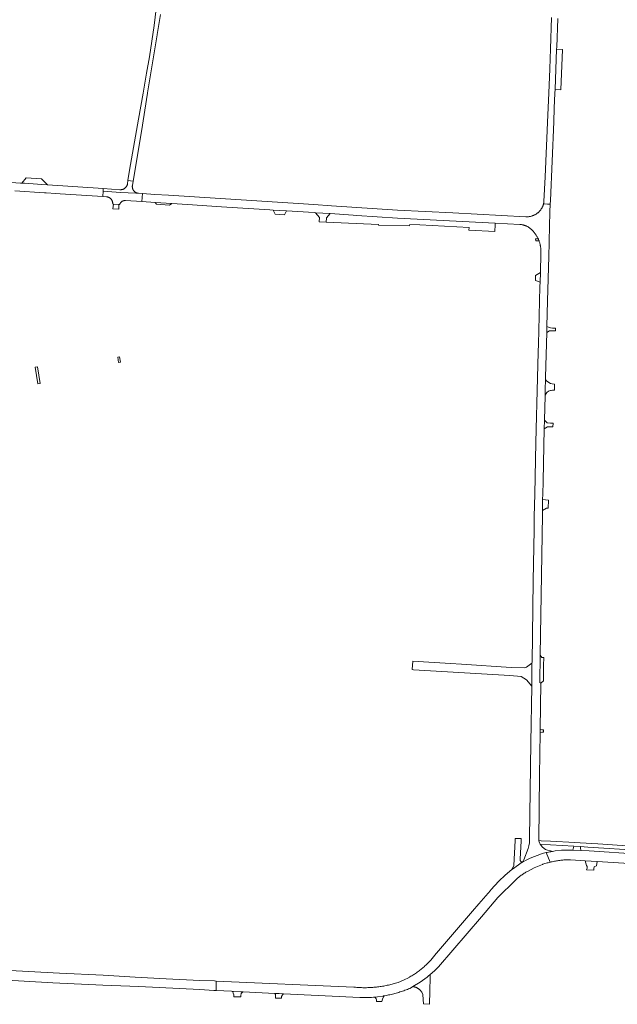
# Model space of a CAD drawing. Extents: x 146402 to 164798, y 455483 to 464134.
# Tile 345 of 575: x 156700 to 157038, y 460985 to 461541. Entities that reach past the tile are written whole.
import ezdxf

# ---------------------------------------------------------------- set-up
doc = ezdxf.new("R2010")
doc.units = 0
doc.header["$LTSCALE"] = 0.2
for name, color, linetype, lineweight in [('B-XX-VH-VERHARDING_ASFALT-GV', 252, 'CONTINUOUS', 18), ('B-XX-VH-VERHARDING_BETONSTRAATSTEEN-GV', 252, 'CONTINUOUS', 18), ('B-XX-VH-VERHARDING_FUNDERING_ZAND-GV', 252, 'CONTINUOUS', 18), ('B-XX-VH-VERHARDING_STRAATBAKSTEEN-GV', 252, 'CONTINUOUS', 18), ('B-XX-VH-VERHARDING_TEGEL-GV', 252, 'CONTINUOUS', 18)]:
    doc.layers.add(name, color=color, linetype=linetype, lineweight=lineweight)

msp = doc.modelspace()

# ---------------------------------------------------------------- linework, layer by layer
at = {"layer": 'B-XX-VH-VERHARDING_ASFALT-GV'}
msp.add_lwpolyline([(156777.13, 461547.683), (156776.061, 461538.19), (156773.292, 461520.533), (156771.723, 461511.182), (156769.744, 461500), (156767.074, 461485.234), (156762.097, 461456.43), (156761.182, 461450.487), (156764.113, 461450.061), (156768.82, 461478.268), (156772.218, 461499.875), (156772.239, 461500), (156772.26, 461500.125), (156777.703, 461532.868), (156777.724, 461532.993), (156778.74, 461538.672), (156779.558, 461544.383)], dxfattribs=at)
at = {"layer": 'B-XX-VH-VERHARDING_BETONSTRAATSTEEN-GV'}
for points in [[(157000.618, 461542.786), (157000, 461525.004), (156999.609, 461513.753), (156999.012, 461500), (156998.476, 461487.661), (156996.992, 461452.577), (156996.333, 461438.575), (156996.296, 461438.299), (156996.25, 461438.023), (156996.197, 461437.75), (156996.136, 461437.478), (156996.08, 461437.258), (156998.256, 461437.176), (156999.915, 461437.113), (157000, 461439.131), (157001.867, 461483.629), (157002.192, 461491.38), (157002.554, 461500), (157002.635, 461501.94), (157003.5, 461524.71), (157003.542, 461525.826), (157004.109, 461542.092)], [(156697.192, 461444.67), (156713.991, 461443.584), (156715.02, 461443.522), (156720.374, 461443.198), (156722.926, 461443.043), (156746.908, 461441.446), (156747.151, 461444.458), (156747.273, 461445.974), (156715.643, 461448.021), (156712.464, 461448.227), (156702.627, 461448.936), (156701.287, 461449.032), (156700.458, 461449.092), (156684.558, 461450.133)]]:
    msp.add_lwpolyline(points, dxfattribs=at)
for points in [[(157006.819, 461524.515), (157003.5, 461524.71), (157002.635, 461501.94), (157005.942, 461501.74)], [(156712.421, 461451.552), (156703.752, 461452.113), (156701.287, 461449.032), (156702.627, 461448.936), (156712.464, 461448.227), (156715.643, 461448.021)], [(156764.113, 461450.061), (156761.182, 461450.487), (156761.132, 461450.162), (156760.975, 461448.944), (156760.956, 461448.767), (156760.929, 461448.591), (156760.894, 461448.416), (156760.851, 461448.243), (156760.801, 461448.072), (156760.742, 461447.904), (156760.677, 461447.738), (156760.604, 461447.576), (156760.524, 461447.416), (156760.436, 461447.261), (156760.342, 461447.11), (156760.241, 461446.963), (156760.134, 461446.821), (156760.021, 461446.683), (156759.901, 461446.552), (156759.775, 461446.425), (156759.644, 461446.304), (156759.508, 461446.19), (156759.367, 461446.081), (156759.221, 461445.979), (156759.07, 461445.883), (156758.916, 461445.795), (156758.757, 461445.713), (156758.595, 461445.639), (156758.43, 461445.572), (156758.262, 461445.512), (156758.092, 461445.461), (156757.919, 461445.416), (156757.745, 461445.38), (156757.569, 461445.351), (156757.392, 461445.331), (156757.214, 461445.318), (156757.036, 461445.313), (156756.858, 461445.317), (156756.68, 461445.328), (156756.668, 461445.329), (156747.273, 461445.974), (156747.151, 461444.458), (156757.028, 461443.813), (156765.628, 461443.342), (156767, 461443.315), (156766.828, 461443.339), (156766.658, 461443.37), (156766.489, 461443.409), (156766.322, 461443.456), (156766.157, 461443.51), (156765.996, 461443.572), (156765.837, 461443.642), (156765.681, 461443.718), (156765.552, 461443.789), (156765.529, 461443.802), (156765.382, 461443.893), (156765.238, 461443.99), (156765.099, 461444.094), (156764.966, 461444.204), (156764.837, 461444.32), (156764.714, 461444.442), (156764.596, 461444.57), (156764.485, 461444.703), (156764.38, 461444.841), (156764.281, 461444.983), (156764.189, 461445.13), (156764.104, 461445.281), (156764.026, 461445.436), (156763.955, 461445.595), (156763.892, 461445.756), (156763.836, 461445.92), (156763.788, 461446.087), (156763.747, 461446.255), (156763.714, 461446.425), (156763.689, 461446.597), (156763.672, 461446.769), (156763.663, 461446.943), (156763.663, 461447.116), (156763.67, 461447.289), (156763.685, 461447.462), (156763.708, 461447.634), (156763.716, 461447.685)], [(156757.028, 461443.813), (156747.151, 461444.458), (156746.908, 461441.446), (156749.111, 461441.29), (156749.282, 461441.275), (156749.453, 461441.252), (156749.622, 461441.22), (156749.789, 461441.182), (156749.955, 461441.135), (156750.118, 461441.081), (156750.278, 461441.019), (156750.436, 461440.949), (156750.589, 461440.873), (156750.74, 461440.79), (156750.886, 461440.699), (156751.028, 461440.602), (156751.165, 461440.498), (156751.297, 461440.388), (156751.424, 461440.272), (156751.546, 461440.151), (156751.661, 461440.023), (156751.771, 461439.891), (156751.874, 461439.753), (156751.971, 461439.611), (156752.061, 461439.465), (156752.144, 461439.314), (156752.22, 461439.16), (156752.289, 461439.003), (156752.35, 461438.842), (156752.404, 461438.679), (156752.451, 461438.513), (156752.489, 461438.346), (156752.52, 461438.177), (156752.543, 461438.006), (156752.557, 461437.835), (156752.564, 461437.663), (156752.563, 461437.491), (156752.554, 461437.319), (156752.548, 461437.253), (156752.953, 461437.218), (156756.075, 461436.959), (156756.502, 461436.923), (156756.551, 461437.074), (156756.607, 461437.223), (156756.671, 461437.368), (156756.742, 461437.51), (156756.821, 461437.649), (156756.906, 461437.783), (156756.997, 461437.913), (156757.096, 461438.038), (156757.2, 461438.158), (156757.31, 461438.273), (156757.426, 461438.381), (156757.547, 461438.484), (156757.673, 461438.581), (156757.804, 461438.671), (156757.939, 461438.755), (156758.079, 461438.831), (156758.222, 461438.901), (156758.368, 461438.963), (156758.517, 461439.018), (156758.669, 461439.065), (156758.823, 461439.104), (156758.979, 461439.136), (156759.136, 461439.16), (156759.294, 461439.176), (156759.453, 461439.184), (156759.611, 461439.184), (156759.753, 461439.177), (156769.099, 461438.588), (156769.409, 461443.155), (156767.173, 461443.3), (156767, 461443.315), (156765.628, 461443.342)], [(156776.438, 461442.7), (156769.409, 461443.155), (156769.099, 461438.588), (156776.656, 461438.112), (156785.982, 461437.525), (156794.9, 461436.964), (156814.156, 461435.711), (156820.193, 461435.317), (156841.41, 461433.933), (156843.305, 461433.815), (156850.733, 461433.351), (156866.412, 461432.372), (156867.259, 461432.316), (156875.431, 461431.781), (156888.568, 461430.92), (156890.598, 461430.787), (156913.482, 461429.287), (156968.73, 461426.408), (156982.66, 461425.682), (156982.804, 461425.671), (156983.101, 461425.642), (156983.398, 461425.605), (156983.693, 461425.561), (156983.987, 461425.508), (156984.279, 461425.448), (156984.57, 461425.379), (156984.858, 461425.303), (156985.145, 461425.22), (156985.429, 461425.128), (156985.711, 461425.029), (156985.99, 461424.923), (156986.266, 461424.809), (156986.539, 461424.688), (156986.808, 461424.559), (156987.074, 461424.423), (156987.336, 461424.281), (156987.595, 461424.131), (156987.849, 461423.974), (156988.099, 461423.811), (156988.344, 461423.641), (156988.585, 461423.464), (156988.821, 461423.282), (156989.052, 461423.092), (156989.278, 461422.897), (156989.499, 461422.696), (156989.714, 461422.489), (156989.923, 461422.276), (156990.127, 461422.058), (156990.324, 461421.834), (156990.516, 461421.605), (156990.702, 461421.371), (156990.881, 461421.132), (156991.054, 461420.889), (156991.22, 461420.641), (156991.379, 461420.388), (156991.546, 461420.156), (156991.753, 461419.856), (156991.954, 461419.552), (156992.148, 461419.244), (156992.334, 461418.931), (156992.514, 461418.615), (156992.687, 461418.294), (156992.853, 461417.97), (156993.012, 461417.642), (156993.05, 461417.558), (156993.164, 461417.311), (156993.308, 461416.976), (156993.445, 461416.639), (156993.538, 461416.393), (156993.574, 461416.298), (156993.696, 461415.955), (156993.81, 461415.609), (156993.917, 461415.261), (156994.016, 461414.91), (156994.107, 461414.558), (156994.191, 461414.203), (156994.266, 461413.847), (156994.334, 461413.489), (156994.394, 461413.13), (156994.446, 461412.769), (156994.491, 461412.408), (156994.527, 461412.045), (156994.555, 461411.682), (156994.575, 461411.318), (156994.588, 461410.954), (156994.592, 461410.59), (156994.588, 461410.226), (156994.576, 461409.862), (156994.557, 461409.498), (156994.529, 461409.135), (156994.318, 461398.678), (156994.314, 461398.537), (156994.16, 461392.975), (156994.096, 461390.675), (156993.407, 461365.645), (156993.202, 461358.247), (156993.055, 461353.433), (156992.361, 461324.493), (156992.186, 461317.186), (156991.834, 461302.461), (156991.086, 461273.211), (156990.882, 461260.488), (156990.88, 461260.343), (156990.791, 461253.038), (156990.298, 461224.067), (156989.578, 461177.904), (156989.574, 461177.556), (156989.57, 461177.276), (156989.4, 461164.56), (156988.96, 461132.492), (156988.12, 461078.397), (156988.083, 461076.009), (156987.867, 461074.338), (156987.412, 461072.715), (156985.05, 461066.337), (156984.642, 461065.642), (156984.19, 461065.136), (156984.218, 461065.149), (156984.566, 461065.315), (156985.882, 461065.942), (156986.982, 461066.515), (156988.221, 461067.14), (156989.573, 461067.764), (156990.915, 461068.322), (156992.505, 461068.931), (156994.008, 461069.447), (156995.412, 461069.881), (156997.648, 461070.468), (156998.234, 461070.604), (156998.821, 461070.733), (156999.41, 461070.854), (157000, 461070.979), (157000.221, 461070.993), (157001.195, 461071.153), (157000, 461071.44), (156998.315, 461071.845), (156997.257, 461072.276), (156996.519, 461072.712), (156995.319, 461073.801), (156994.375, 461075.02), (156994.265, 461075.201), (156993.806, 461075.957), (156993.388, 461077.15), (156993.378, 461077.274), (156993.352, 461077.603), (156993.856, 461113.991), (156994.191, 461138.191), (156994.225, 461140.367), (156994.631, 461166.379), (156993.946, 461166.759), (156994.197, 461182.093), (156995.47, 461261.397), (156995.505, 461263.951), (156995.589, 461269.984), (156995.591, 461270.151), (156995.634, 461273.227), (156995.81, 461280.353), (156996.067, 461290.774), (156996.518, 461310.029), (156996.623, 461314.968), (156996.931, 461328.8), (156996.938, 461329.109), (156997.012, 461332.421), (156997.168, 461338.009), (156997.203, 461339.271), (156997.91, 461364.621), (156997.999, 461367.824), (156998.005, 461368.055), (156998.409, 461382.512), (156999.072, 461407.525), (156999.285, 461415.538), (156999.301, 461416.155), (156999.735, 461432.815), (156999.915, 461437.113), (156998.256, 461437.176), (156996.08, 461437.258), (156996.067, 461437.207), (156995.99, 461436.939), (156995.906, 461436.674), (156995.815, 461436.41), (156995.715, 461436.15), (156995.608, 461435.892), (156995.494, 461435.638), (156995.373, 461435.387), (156995.245, 461435.139), (156995.109, 461434.896), (156994.966, 461434.656), (156994.817, 461434.42), (156994.661, 461434.189), (156994.499, 461433.963), (156994.33, 461433.741), (156994.154, 461433.524), (156993.973, 461433.312), (156993.785, 461433.106), (156993.592, 461432.905), (156993.393, 461432.709), (156993.189, 461432.52), (156992.979, 461432.336), (156992.764, 461432.159), (156992.544, 461431.987), (156992.319, 461431.822), (156992.089, 461431.664), (156991.856, 461431.512), (156991.617, 461431.367), (156991.375, 461431.229), (156991.129, 461431.098), (156990.879, 461430.974), (156990.626, 461430.857), (156990.37, 461430.748), (156990.11, 461430.646), (156989.848, 461430.551), (156989.583, 461430.464), (156989.315, 461430.385), (156989.046, 461430.313), (156988.775, 461430.249), (156988.501, 461430.193), (156988.227, 461430.145), (156987.951, 461430.105), (156987.674, 461430.072), (156987.396, 461430.048), (156987.118, 461430.032), (156986.839, 461430.023), (156986.56, 461430.023), (156986.281, 461430.03), (156986.042, 461430.043), (156944.798, 461432.167), (156913.531, 461433.801), (156876.243, 461436.286), (156866.316, 461436.878), (156784.198, 461442.197)], [(156756.075, 461436.959), (156752.953, 461437.218), (156752.663, 461434.478), (156755.952, 461434.333), (156756.056, 461436.58)], [(156785.982, 461437.525), (156776.656, 461438.112), (156777.284, 461437.168), (156784.674, 461436.634)], [(156850.733, 461433.351), (156843.305, 461433.815), (156844.302, 461431.797), (156844.323, 461431.424), (156849.743, 461431.077), (156849.813, 461431.513)], [(156875.431, 461431.781), (156867.259, 461432.316), (156869.449, 461429.681), (156869.356, 461427.118), (156873.306, 461426.954), (156873.451, 461429.376)], [(156888.568, 461430.92), (156875.431, 461431.781), (156873.451, 461429.376), (156873.306, 461426.954), (156902.861, 461425.73), (156902.809, 461425.341), (156920.402, 461424.85), (156920.455, 461425.699), (156926.159, 461425.433), (156953.977, 461423.946), (156953.898, 461422.465), (156954.023, 461422.458), (156968.49, 461421.689), (156968.74, 461425.461), (156968.73, 461426.408), (156913.482, 461429.287), (156890.598, 461430.787)], [(156994.16, 461392.975), (156994.314, 461398.537), (156991.639, 461396.763), (156991.613, 461393.974)], [(156997.849, 461337.288), (156997.168, 461338.009), (156997.012, 461332.421), (156996.938, 461329.109), (156997.951, 461330.654), (156998.887, 461331.383), (157000, 461331.721), (157000.319, 461331.83), (157001.137, 461331.963), (157002.216, 461331.93), (157002.218, 461335.427), (157000.924, 461335.497), (157000.049, 461335.755), (156999.003, 461336.389)], [(156998.226, 461313.464), (156996.623, 461314.968), (156996.518, 461310.029), (156998.392, 461311.315), (157000, 461311.281), (157001.37, 461311.253), (157001.585, 461313.291), (157000, 461313.372)], [(156998.938, 461269.766), (156995.591, 461270.151), (156995.589, 461269.984), (156995.505, 461263.951), (156997.754, 461265.223), (156998.781, 461265.226)], [(156995.214, 461180.843), (156994.197, 461182.093), (156993.946, 461166.759), (156994.631, 461166.379), (156996.064, 461167.527), (156996.152, 461175.144), (156996.165, 461176.281), (156996.217, 461180.764)], [(156943.594, 461177.357), (156922.238, 461178.646), (156921.935, 461174.006), (156922.59, 461173.92), (156977.129, 461170.548), (156983.5, 461170.044), (156986.493, 461168.183), (156989.4, 461164.56), (156989.57, 461177.276), (156989.574, 461177.556), (156986.504, 461175.278), (156985.336, 461175.044), (156977.864, 461175.161), (156949.794, 461176.983)], [(157016.967, 461073.852), (157013.274, 461074.071), (157012.699, 461071.828), (157012.887, 461071.825), (157017.148, 461071.705), (157017.027, 461073.143)], [(157026.448, 461065.465), (157019.675, 461065.886), (157020.405, 461063.226), (157020.669, 461062.577), (157020.672, 461061.702), (157020.672, 461061.629), (157020.331, 461060.739), (157024.543, 461060.565), (157024.523, 461061.375), (157024.521, 461061.457), (157024.741, 461062.481), (157025.056, 461062.705), (157026.014, 461062.911)], [(156821.115, 460992.021), (156819.806, 460992.086), (156820.463, 460991.689), (156820.736, 460991.08), (156821.018, 460990.079), (156820.964, 460988.988), (156824.907, 460988.86), (156824.933, 460989.667), (156825.267, 460990.874), (156825.668, 460991.374), (156826.239, 460991.766), (156825.004, 460991.827)], [(156844.775, 460990.843), (156844.132, 460990.875), (156844.548, 460990.258), (156844.633, 460989.865), (156844.614, 460988.219), (156846.414, 460988.16), (156847.916, 460988.111), (156848.043, 460989.173), (156848.53, 460990.033), (156849.058, 460990.629), (156846.573, 460990.753)], [(156905.088, 460987.858), (156906.037, 460989.482), (156905.658, 460989.416), (156905.431, 460989.378), (156902.196, 460988.929), (156900.001, 460988.716), (156900.67, 460988.6), (156901.041, 460988.304), (156901.472, 460987.828), (156901.641, 460987.304), (156901.655, 460986.362), (156903.562, 460986.3), (156903.689, 460986.296), (156904.623, 460986.264), (156904.805, 460986.855)]]:
    msp.add_lwpolyline(points, close=True, dxfattribs=at)
at = {"layer": 'B-XX-VH-VERHARDING_FUNDERING_ZAND-GV'}
for points in [[(156756.894, 461347.784), (156756.357, 461350.766), (156755.47, 461350.609), (156755.914, 461347.62)], [(156711.576, 461335.824), (156710.037, 461345.164), (156708.793, 461344.959), (156710.332, 461335.62)]]:
    msp.add_lwpolyline(points, close=True, dxfattribs=at)
at = {"layer": 'B-XX-VH-VERHARDING_STRAATBAKSTEEN-GV'}
for points in [[(156980.807, 461078.532), (156980.141, 461078.548), (156980.12, 461077.349), (156979.277, 461063.141), (156978.736, 461061.822), (156978.117, 461060.831), (156978.565, 461061.123), (156984.105, 461065.042), (156984.026, 461065.058), (156983.918, 461065.088), (156983.812, 461065.125), (156983.709, 461065.17), (156983.609, 461065.221), (156983.514, 461065.28), (156983.422, 461065.345), (156983.336, 461065.417), (156983.255, 461065.495), (156983.18, 461065.578), (156983.111, 461065.666), (156983.048, 461065.76), (156982.992, 461065.857), (156982.944, 461065.958), (156982.902, 461066.062), (156982.868, 461066.169), (156982.842, 461066.278), (156982.823, 461066.389), (156982.813, 461066.501), (156982.81, 461066.613), (156982.816, 461066.725), (156983.427, 461077.226), (156983.488, 461078.467)], [(156999.86, 461065.08), (156997.648, 461070.468), (156995.412, 461069.881), (156994.008, 461069.447), (156992.505, 461068.931), (156990.915, 461068.322), (156989.573, 461067.764), (156988.221, 461067.14), (156986.982, 461066.515), (156985.882, 461065.942), (156984.566, 461065.315), (156984.218, 461065.149), (156984.19, 461065.136), (156984.105, 461065.042), (156978.565, 461061.123), (156978.117, 461060.831), (156974.384, 461057.673), (156970.853, 461054.292), (156968.485, 461051.909), (156966.327, 461049.335), (156966.113, 461049.085), (156959.617, 461041.514), (156956.001, 461037.299), (156934.5, 461012.24), (156934.118, 461011.756), (156933.73, 461011.278), (156933.335, 461010.805), (156932.935, 461010.336), (156932.528, 461009.873), (156932.116, 461009.416), (156931.697, 461008.963), (156931.273, 461008.516), (156930.843, 461008.075), (156930.407, 461007.639), (156929.966, 461007.209), (156929.519, 461006.785), (156929.066, 461006.367), (156928.609, 461005.954), (156928.145, 461005.548), (156927.677, 461005.147), (156927.203, 461004.753), (156926.725, 461004.365), (156926.241, 461003.983), (156925.753, 461003.608), (156925.26, 461003.238), (156924.761, 461002.876), (156924.259, 461002.519), (156923.751, 461002.169), (156923.24, 461001.826), (156922.723, 461001.49), (156922.203, 461001.16), (156921.678, 461000.837), (156921.149, 461000.521), (156920.616, 461000.212), (156920.241, 461000), (156920.115, 460999.931), (156917.032, 460998.374), (156913.838, 460997.06), (156913.175, 460996.849), (156912.51, 460996.645), (156911.842, 460996.449), (156911.173, 460996.261), (156910.501, 460996.08), (156909.827, 460995.907), (156909.151, 460995.742), (156908.473, 460995.585), (156907.794, 460995.435), (156907.113, 460995.293), (156906.43, 460995.159), (156905.746, 460995.034), (156905.06, 460994.915), (156904.373, 460994.805), (156903.685, 460994.703), (156902.996, 460994.608), (156902.306, 460994.522), (156901.614, 460994.443), (156900.922, 460994.373), (156900.229, 460994.31), (156899.536, 460994.255), (156898.841, 460994.209), (156898.147, 460994.17), (156897.452, 460994.139), (156896.756, 460994.117), (156896.061, 460994.102), (156895.365, 460994.095), (156894.67, 460994.096), (156893.974, 460994.106), (156893.278, 460994.123), (156892.583, 460994.148), (156891.888, 460994.181), (156891.194, 460994.223), (156890.5, 460994.272), (156889.806, 460994.329), (156889.114, 460994.394), (156888.96, 460994.41), (156811.121, 460997.837), (156811.121, 460992.518), (156819.806, 460992.086), (156821.115, 460992.021), (156825.004, 460991.827), (156826.239, 460991.766), (156844.132, 460990.875), (156844.775, 460990.843), (156846.573, 460990.753), (156849.058, 460990.629), (156892.325, 460988.476), (156892.429, 460988.471), (156895.688, 460988.482), (156898.945, 460988.613), (156900.001, 460988.716), (156902.196, 460988.929), (156905.431, 460989.378), (156905.658, 460989.416), (156906.037, 460989.482), (156906.383, 460989.543), (156907.107, 460989.678), (156907.829, 460989.821), (156908.55, 460989.971), (156909.269, 460990.13), (156909.986, 460990.296), (156910.702, 460990.47), (156911.416, 460990.652), (156912.127, 460990.841), (156912.837, 460991.038), (156913.544, 460991.243), (156914.249, 460991.456), (156914.951, 460991.676), (156915.652, 460991.904), (156916.349, 460992.139), (156917.044, 460992.383), (156917.737, 460992.633), (156918.427, 460992.891), (156919.113, 460993.157), (156919.797, 460993.43), (156920.478, 460993.71), (156921.389, 460994.184), (156922.282, 460994.69), (156926.37, 460997.186), (156930.245, 461000), (156931.166, 461000.742), (156932.079, 461001.494), (156934.504, 461003.649), (156936.82, 461005.92), (156960.995, 461034.149), (156970.33, 461045.05), (156980.163, 461054.915), (156980.42, 461055.157), (156980.792, 461055.496), (156981.168, 461055.83), (156981.55, 461056.157), (156981.937, 461056.479), (156982.33, 461056.794), (156982.727, 461057.103), (156983.129, 461057.405), (156983.535, 461057.701), (156983.947, 461057.991), (156984.363, 461058.274), (156984.783, 461058.55), (156985.208, 461058.82), (156985.637, 461059.083), (156986.07, 461059.339), (156986.507, 461059.588), (156986.948, 461059.83), (156990.862, 461061.861), (156995.524, 461063.788), (156995.762, 461063.871), (156996.338, 461064.066), (156996.917, 461064.253), (156997.498, 461064.433), (156998.082, 461064.605), (156998.668, 461064.77), (156999.255, 461064.927), (156999.845, 461065.076)], [(156932.077, 461000.125), (156932.079, 461001.494), (156931.166, 461000.742), (156930.245, 461000), (156926.37, 460997.186), (156922.282, 460994.69), (156922.512, 460994.661), (156922.742, 460994.624), (156922.97, 460994.578), (156923.196, 460994.526), (156923.42, 460994.465), (156923.643, 460994.397), (156923.862, 460994.321), (156924.079, 460994.237), (156924.293, 460994.146), (156924.504, 460994.048), (156924.711, 460993.943), (156924.914, 460993.83), (156925.113, 460993.711), (156925.309, 460993.585), (156925.499, 460993.452), (156925.685, 460993.313), (156925.866, 460993.167), (156926.042, 460993.016), (156926.213, 460992.858), (156926.294, 460992.779), (156927.237, 460991.614), (156927.899, 460990.269), (156927.906, 460990.137), (156928.201, 460984.99), (156931.616, 460984.697), (156931.842, 460992.2), (156932.077, 461000)]]:
    msp.add_lwpolyline(points, close=True, dxfattribs=at)
for points in [[(157049.874, 461069.676), (157021.814, 461071.574), (157017.148, 461071.705), (157012.887, 461071.825), (157012.699, 461071.828), (157009.283, 461071.873), (157006.18, 461071.809), (157002.717, 461071.403), (157001.195, 461071.153), (157000.221, 461070.993), (157000, 461070.979), (156999.41, 461070.854), (156998.821, 461070.733), (156998.234, 461070.604), (156997.648, 461070.468), (156999.86, 461065.08), (157000, 461065.113), (157000.437, 461065.217), (157001.031, 461065.35), (157001.626, 461065.476), (157002.223, 461065.594), (157002.821, 461065.703), (157003.421, 461065.806), (157004.022, 461065.9), (157004.624, 461065.986), (157005.227, 461066.064), (157005.832, 461066.135), (157006.437, 461066.197), (157007.043, 461066.251), (157007.649, 461066.298), (157008.256, 461066.336), (157008.864, 461066.367), (157009.472, 461066.389), (157010.08, 461066.404), (157010.689, 461066.411), (157011.297, 461066.409), (157019.675, 461065.886), (157026.448, 461065.465), (157095.376, 461061.184)], [(156689.49, 460998.55), (156718.67, 460996.9), (156747.02, 460995.6), (156767.33, 460994.698), (156801.736, 460992.985), (156809.774, 460992.585), (156811.121, 460992.518), (156811.121, 460997.837), (156810.059, 460997.884), (156801.829, 460998.246), (156782.723, 460999.088), (156765.365, 461000.008), (156747.22, 461001.13), (156722.52, 461002.26), (156691.08, 461003.98)]]:
    msp.add_lwpolyline(points, dxfattribs=at)
at = {"layer": 'B-XX-VH-VERHARDING_TEGEL-GV'}
for points in [[(156991.816, 461417.578), (156991.625, 461417.585), (156991.687, 461416.333), (156992.311, 461416.359), (156992.801, 461416.38), (156993.538, 461416.393), (156993.445, 461416.639), (156993.308, 461416.976), (156993.164, 461417.311), (156993.05, 461417.558), (156992.293, 461417.559)], [(156998.906, 461367.632), (156998.005, 461368.055), (156997.999, 461367.824), (156997.91, 461364.621), (156999.441, 461365.582), (157000, 461365.598), (157001.381, 461365.586), (157001.831, 461365.582), (157002.905, 461365.573), (157002.872, 461366.975), (157001.238, 461367.013), (157000.094, 461367.158)], [(156995.127, 461139.904), (156994.225, 461140.367), (156994.191, 461138.191), (156995.1, 461138.616), (156995.265, 461138.618), (156995.985, 461138.628), (156996.029, 461139.884), (156995.322, 461139.9)]]:
    msp.add_lwpolyline(points, close=True, dxfattribs=at)
msp.add_lwpolyline([(157078.739, 461071.91), (157026.7, 461075.371), (157016.834, 461076.007), (157013.858, 461076.199), (157000, 461076.926), (156994.664, 461077.207), (156993.378, 461077.274), (156993.388, 461077.15), (156993.806, 461075.957), (156994.265, 461075.201), (157000, 461074.86), (157013.274, 461074.071), (157016.967, 461073.852), (157021.222, 461073.599), (157051.098, 461071.703)], dxfattribs=at)

doc.saveas('drawing.dxf')
